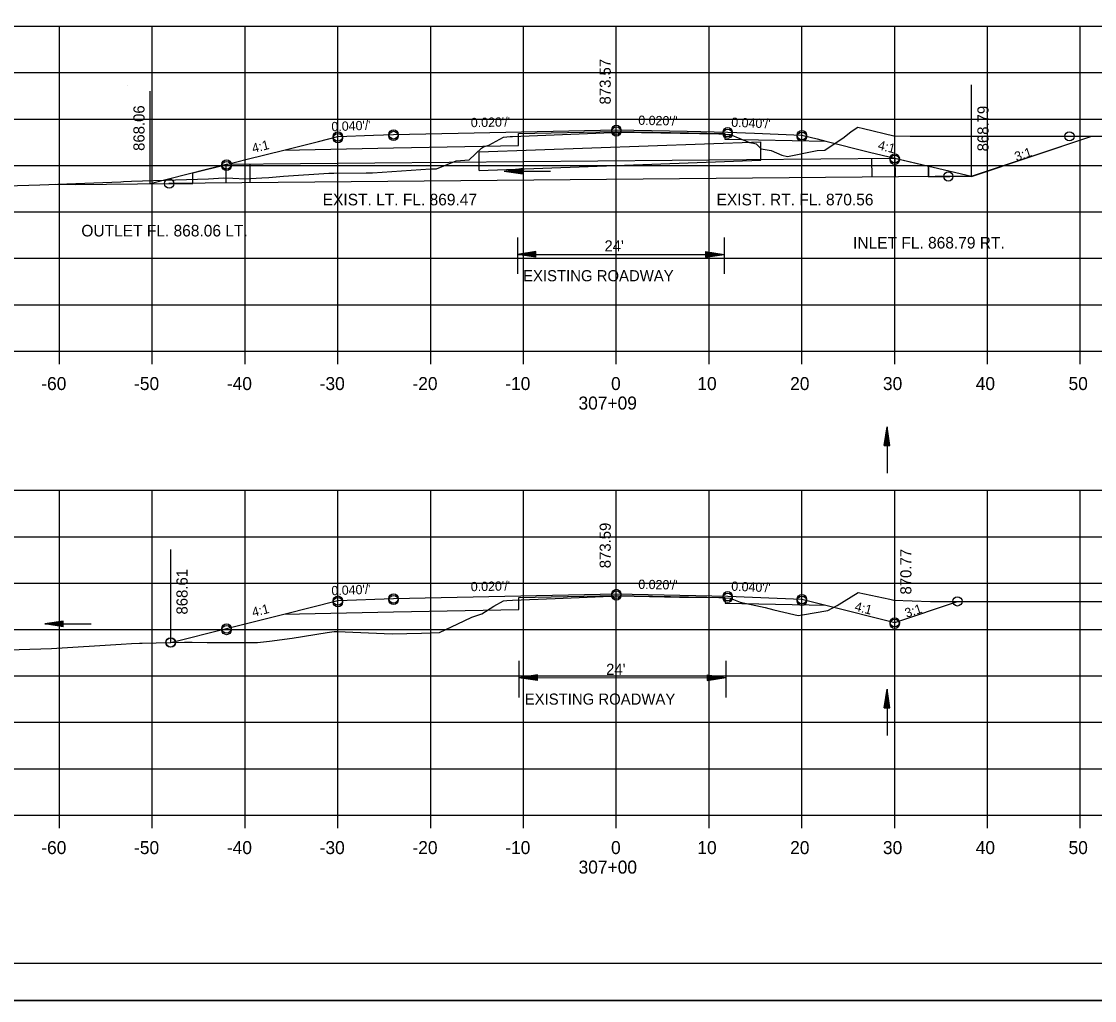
# Model space of a CAD drawing. Extents: x 1486524 to 1499135, y 326561 to 337924.
# Drawn here: x 1488918.8 to 1489034.4, y 334486 to 334591.5 of the extents above; entities that cross this region are included whole.
import ezdxf

# ---------------------------------------------------------------- set-up
doc = ezdxf.new("R2010")
doc.units = 0
for name, color, linetype in [('E_Const Align', 7, 'Continuous'), ('E_Const Align Station', 7, 'Continuous'), ('E_Ownership Information', 7, 'Continuous'), ('E_Property Line', 7, 'Continuous'), ('E_Proposed ROW and Easements', 7, 'Continuous'), ('E_Proposed ROW Fig Annot', 7, 'Continuous'), ('E_Quarter Calls', 7, 'Continuous'), ('E_Station Offset', 7, 'Continuous'), ('E_Survey Point', 7, 'Continuous'), ('E_Title Sheet', 7, 'Continuous'), ('E_Tract Number', 7, 'Continuous'), ('R_Water Annot', 7, 'Continuous'), ('R_Xsect Elev', 7, 'Continuous'), ('R_Xsect Slope', 7, 'Continuous')]:
    doc.layers.add(name, color=color, linetype=linetype)

msp = doc.modelspace()

# ---------------------------------------------------------------- linework, layer by layer
at = {"layer": 'E_Const Align'}
for p, q in [((1488842.89, 334555.99), (1489122.89, 334555.99)), ((1488922.89, 334554.59), (1488922.89, 334555.99)), ((1488932.89, 334554.59), (1488932.89, 334555.99)), ((1488942.89, 334554.59), (1488942.89, 334555.99)), ((1488952.89, 334554.59), (1488952.89, 334555.99)), ((1488962.89, 334554.59), (1488962.89, 334555.99)), ((1488972.89, 334554.59), (1488972.89, 334555.99)), ((1488982.89, 334554.59), (1488982.89, 334555.99)), ((1488992.89, 334554.59), (1488992.89, 334555.99)), ((1489002.89, 334554.59), (1489002.89, 334555.99)), ((1489012.89, 334554.59), (1489012.89, 334555.99)), ((1489022.89, 334554.59), (1489022.89, 334555.99)), ((1489032.89, 334554.59), (1489032.89, 334555.99)), ((1488842.89, 334505.99), (1489122.89, 334505.99)), ((1488922.89, 334504.59), (1488922.89, 334505.99)), ((1488932.89, 334504.59), (1488932.89, 334505.99)), ((1488942.89, 334504.59), (1488942.89, 334505.99)), ((1488952.89, 334504.59), (1488952.89, 334505.99)), ((1488962.89, 334504.59), (1488962.89, 334505.99)), ((1488972.89, 334504.59), (1488972.89, 334505.99)), ((1488982.89, 334504.59), (1488982.89, 334505.99)), ((1488992.89, 334504.59), (1488992.89, 334505.99)), ((1489002.89, 334504.59), (1489002.89, 334505.99)), ((1489012.89, 334504.59), (1489012.89, 334505.99)), ((1489022.89, 334504.59), (1489022.89, 334505.99)), ((1489032.89, 334504.59), (1489032.89, 334505.99))]:
    msp.add_line(p, q, dxfattribs=at)
at = {"layer": 'E_Ownership Information'}
for p, q in [((1488842.89, 334590.99), (1489122.89, 334590.99)), ((1488922.89, 334555.99), (1488922.89, 334590.99)), ((1488932.89, 334555.99), (1488932.89, 334590.99)), ((1488942.89, 334555.99), (1488942.89, 334590.99)), ((1488952.89, 334555.99), (1488952.89, 334590.99)), ((1488962.89, 334555.99), (1488962.89, 334590.99)), ((1488972.89, 334555.99), (1488972.89, 334590.99)), ((1488982.89, 334555.99), (1488982.89, 334590.99)), ((1488992.89, 334555.99), (1488992.89, 334590.99)), ((1489002.89, 334555.99), (1489002.89, 334590.99)), ((1489012.89, 334555.99), (1489012.89, 334590.99)), ((1489022.89, 334555.99), (1489022.89, 334590.99)), ((1489032.89, 334555.99), (1489032.89, 334590.99)), ((1488842.89, 334585.99), (1489122.89, 334585.99)), ((1488842.89, 334580.99), (1489122.89, 334580.99)), ((1488842.89, 334575.99), (1489122.89, 334575.99)), ((1488842.89, 334570.99), (1489122.89, 334570.99)), ((1488842.89, 334565.99), (1489122.89, 334565.99)), ((1488842.89, 334560.99), (1489122.89, 334560.99)), ((1488842.89, 334555.99), (1489122.89, 334555.99)), ((1488842.89, 334540.99), (1489122.89, 334540.99)), ((1488922.89, 334505.99), (1488922.89, 334540.99)), ((1488932.89, 334505.99), (1488932.89, 334540.99)), ((1488942.89, 334505.99), (1488942.89, 334540.99)), ((1488952.89, 334505.99), (1488952.89, 334540.99)), ((1488962.89, 334505.99), (1488962.89, 334540.99)), ((1488972.89, 334505.99), (1488972.89, 334540.99)), ((1488982.89, 334505.99), (1488982.89, 334540.99)), ((1488992.89, 334505.99), (1488992.89, 334540.99)), ((1489002.89, 334505.99), (1489002.89, 334540.99)), ((1489012.89, 334505.99), (1489012.89, 334540.99)), ((1489022.89, 334505.99), (1489022.89, 334540.99)), ((1489032.89, 334505.99), (1489032.89, 334540.99)), ((1488842.89, 334535.99), (1489122.89, 334535.99)), ((1488842.89, 334530.99), (1489122.89, 334530.99)), ((1488842.89, 334525.99), (1489122.89, 334525.99)), ((1488842.89, 334520.99), (1489122.89, 334520.99)), ((1488842.89, 334515.99), (1489122.89, 334515.99)), ((1488842.89, 334510.99), (1489122.89, 334510.99)), ((1488842.89, 334505.99), (1489122.89, 334505.99))]:
    msp.add_line(p, q, dxfattribs=at)
at = {"layer": 'E_Property Line'}
msp.add_line((1489141.07, 334489.99), (1488824.89, 334489.99), dxfattribs=at)
at = {"layer": 'E_Proposed ROW and Easements'}
for p, q in [((1488968.1, 334577.46), (1488998.46, 334578.55)), ((1488998.46, 334576.55), (1488998.46, 334578.55)), ((1488968.1, 334575.46), (1488968.1, 334577.46)), ((1488968.1, 334575.46), (1488998.46, 334576.55)), ((1488972.23, 334568.23), (1488972.23, 334564.3)), ((1488994.5, 334568.23), (1488994.5, 334564.3)), ((1488974.23, 334566.71), (1488972.23, 334566.41)), ((1488974.23, 334566.11), (1488974.23, 334566.71)), ((1488992.5, 334566.71), (1488994.5, 334566.41)), ((1488992.5, 334566.71), (1488992.5, 334566.11)), ((1488974.23, 334566.11), (1488972.23, 334566.41)), ((1488974.23, 334566.66), (1488972.56, 334566.41)), ((1488974.23, 334566.16), (1488972.56, 334566.41)), ((1488974.23, 334566.61), (1488972.9, 334566.41)), ((1488974.23, 334566.21), (1488972.9, 334566.41)), ((1488974.23, 334566.56), (1488973.24, 334566.41)), ((1488974.23, 334566.26), (1488973.24, 334566.41)), ((1488974.23, 334566.51), (1488973.58, 334566.41)), ((1488974.23, 334566.31), (1488973.58, 334566.41)), ((1488974.23, 334566.46), (1488973.91, 334566.41)), ((1488974.23, 334566.36), (1488973.91, 334566.41)), ((1488992.5, 334566.66), (1488994.17, 334566.41)), ((1488992.5, 334566.61), (1488993.82, 334566.41)), ((1488992.5, 334566.56), (1488993.49, 334566.41)), ((1488992.5, 334566.51), (1488993.15, 334566.41)), ((1488992.5, 334566.46), (1488992.82, 334566.41)), ((1488992.5, 334566.11), (1488994.5, 334566.41)), ((1488992.5, 334566.32), (1488993.15, 334566.41)), ((1488992.5, 334566.21), (1488993.82, 334566.41)), ((1488992.5, 334566.16), (1488994.17, 334566.41)), ((1488992.5, 334566.26), (1488993.49, 334566.41)), ((1488992.5, 334566.37), (1488992.82, 334566.41)), ((1488972.4, 334522.61), (1488972.4, 334518.68)), ((1488994.68, 334522.61), (1488994.68, 334518.68)), ((1488974.4, 334521.09), (1488972.4, 334520.79)), ((1488974.4, 334520.49), (1488972.4, 334520.79)), ((1488974.4, 334521.04), (1488972.74, 334520.79)), ((1488974.4, 334520.54), (1488972.74, 334520.79)), ((1488974.4, 334520.99), (1488973.08, 334520.79)), ((1488974.4, 334520.59), (1488973.08, 334520.79)), ((1488974.4, 334520.94), (1488973.42, 334520.79)), ((1488974.4, 334520.64), (1488973.42, 334520.79)), ((1488974.4, 334520.89), (1488973.75, 334520.79)), ((1488974.4, 334520.69), (1488973.75, 334520.79)), ((1488974.4, 334520.84), (1488974.09, 334520.79)), ((1488974.4, 334520.74), (1488974.09, 334520.79)), ((1488974.4, 334520.49), (1488974.4, 334521.09)), ((1488992.68, 334521.1), (1488994.68, 334520.8)), ((1488992.68, 334521.1), (1488992.68, 334520.5)), ((1488992.68, 334521.05), (1488994.35, 334520.8)), ((1488992.68, 334520.99), (1488994, 334520.8)), ((1488992.68, 334520.94), (1488993.67, 334520.8)), ((1488992.68, 334520.89), (1488993.33, 334520.8)), ((1488992.68, 334520.84), (1488993, 334520.8)), ((1488992.68, 334520.5), (1488994.68, 334520.8)), ((1488992.68, 334520.7), (1488993.33, 334520.8)), ((1488992.68, 334520.6), (1488994, 334520.8)), ((1488992.68, 334520.55), (1488994.35, 334520.8)), ((1488992.68, 334520.65), (1488993.67, 334520.8)), ((1488992.68, 334520.75), (1488993, 334520.8))]:
    msp.add_line(p, q, dxfattribs=at)
at = {"layer": 'E_Proposed ROW Fig Annot'}
for p, q in [((1488972.81, 334575.65), (1488970.81, 334575.35)), ((1488972.81, 334575.05), (1488970.81, 334575.35)), ((1488972.81, 334575.6), (1488971.15, 334575.35)), ((1488972.81, 334575.1), (1488971.15, 334575.35)), ((1488972.81, 334575.55), (1488971.49, 334575.35)), ((1488972.81, 334575.15), (1488971.49, 334575.35)), ((1488972.81, 334575.5), (1488971.83, 334575.35)), ((1488972.81, 334575.2), (1488971.83, 334575.35)), ((1488972.81, 334575.45), (1488972.16, 334575.35)), ((1488972.81, 334575.25), (1488972.16, 334575.35)), ((1488972.81, 334575.4), (1488972.5, 334575.35)), ((1488972.81, 334575.3), (1488972.5, 334575.35)), ((1488972.81, 334575.05), (1488972.81, 334575.65)), ((1488972.23, 334566.41), (1488994.5, 334566.41)), ((1489011.76, 334545.83), (1489012.06, 334547.83)), ((1489011.81, 334545.83), (1489012.06, 334547.49)), ((1489011.86, 334545.83), (1489012.06, 334547.15)), ((1489012.36, 334545.83), (1489012.06, 334547.83)), ((1489012.31, 334545.83), (1489012.06, 334547.49)), ((1489012.26, 334545.83), (1489012.06, 334547.15)), ((1489011.91, 334545.83), (1489012.06, 334546.82)), ((1489011.96, 334545.83), (1489012.06, 334546.48)), ((1489012.01, 334545.83), (1489012.06, 334546.14)), ((1489012.21, 334545.83), (1489012.06, 334546.82)), ((1489012.16, 334545.83), (1489012.06, 334546.48)), ((1489012.11, 334545.83), (1489012.06, 334546.14)), ((1489011.76, 334545.83), (1489012.36, 334545.83)), ((1488923.29, 334526.89), (1488921.29, 334526.59)), ((1488923.29, 334526.29), (1488921.29, 334526.59)), ((1488923.29, 334526.84), (1488921.63, 334526.59)), ((1488923.29, 334526.34), (1488921.63, 334526.59)), ((1488923.29, 334526.79), (1488921.97, 334526.59)), ((1488923.29, 334526.39), (1488921.97, 334526.59)), ((1488923.29, 334526.74), (1488922.3, 334526.59)), ((1488923.29, 334526.44), (1488922.3, 334526.59)), ((1488923.29, 334526.69), (1488922.64, 334526.59)), ((1488923.29, 334526.49), (1488922.64, 334526.59)), ((1488923.29, 334526.63), (1488922.98, 334526.59)), ((1488923.29, 334526.54), (1488922.98, 334526.59)), ((1488923.29, 334526.29), (1488923.29, 334526.89)), ((1488972.4, 334520.79), (1488994.68, 334520.8)), ((1489011.76, 334517.55), (1489012.06, 334519.55)), ((1489012.36, 334517.55), (1489012.06, 334519.55)), ((1489011.81, 334517.55), (1489012.06, 334519.22)), ((1489011.86, 334517.55), (1489012.06, 334518.87)), ((1489011.91, 334517.55), (1489012.06, 334518.54)), ((1489011.96, 334517.55), (1489012.06, 334518.2)), ((1489012.31, 334517.55), (1489012.06, 334519.22)), ((1489012.26, 334517.55), (1489012.06, 334518.87)), ((1489012.21, 334517.55), (1489012.06, 334518.54)), ((1489012.16, 334517.55), (1489012.06, 334518.2)), ((1489011.76, 334517.55), (1489012.36, 334517.55)), ((1489012.01, 334517.55), (1489012.06, 334517.87)), ((1489012.11, 334517.55), (1489012.06, 334517.87))]:
    msp.add_line(p, q, dxfattribs=at)
at = {"layer": 'E_Quarter Calls'}
for p, q in [((1488940.85, 334574.09), (1488940.83, 334576.09)), ((1489012.96, 334574.75), (1489012.94, 334576.75)), ((1488812.48, 334486.01), (1489145.82, 334486.01))]:
    msp.add_line(p, q, dxfattribs=at)
for points in [[(1488812.48, 334699.35), (1489145.82, 334699.35), (1489145.82, 334486.01), (1488812.48, 334486.01)], [(1489058.81, 334695.45), (1489058.81, 334685.57), (1489094.54, 334685.57), (1489094.54, 334682.65), (1489117.74, 334682.65), (1489117.74, 334658.32), (1489141.07, 334658.32), (1489141.07, 334489.99), (1488824.89, 334489.99), (1488824.89, 334695.45)]]:
    msp.add_lwpolyline(points, close=True, dxfattribs=at)
for centre in [(1488952.89, 334579.1), (1488952.89, 334579.1), (1488952.89, 334578.93), (1488958.89, 334579.34), (1488958.89, 334579.34), (1488958.89, 334579.17), (1488982.89, 334579.82), (1488982.89, 334579.82), (1488982.89, 334579.65), (1488994.89, 334579.58), (1488994.89, 334579.58), (1488994.89, 334579.41), (1489002.89, 334579.26), (1489002.89, 334579.26), (1489002.89, 334579.09), (1489031.72, 334579.13), (1489012.89, 334576.76), (1489012.89, 334576.76), (1488940.89, 334576.1), (1488940.89, 334576.1), (1488940.89, 334575.93), (1489012.89, 334576.59), (1489018.67, 334574.81), (1488934.71, 334574.04), (1488958.89, 334529.34), (1488958.89, 334529.34), (1488982.89, 334529.82), (1488982.89, 334529.82), (1488982.89, 334529.65), (1488994.89, 334529.58), (1488994.89, 334529.58), (1488994.89, 334529.41), (1489002.89, 334529.26), (1489002.89, 334529.26), (1488952.89, 334529.1), (1488952.89, 334529.1), (1488952.89, 334528.93), (1488958.89, 334529.17), (1489002.89, 334529.09), (1489019.65, 334529.02), (1489019.65, 334529.02), (1488940.89, 334526.1), (1488940.89, 334526.1), (1488940.89, 334525.93), (1489012.89, 334526.76), (1489012.89, 334526.76), (1489012.89, 334526.59), (1488934.84, 334524.59), (1488934.84, 334524.59), (1488934.89, 334524.6), (1488934.89, 334524.6)]:
    msp.add_circle(centre, 0.5, dxfattribs=at)
at = {"layer": 'E_Station Offset'}
for p, q in [((1488940.83, 334576.09), (1488932.64, 334574.01)), ((1489012.89, 334576.76), (1489021.18, 334574.82))]:
    msp.add_line(p, q, dxfattribs=at)
at = {"layer": 'E_Survey Point'}
for points in [[(1488947.06, 334577.64), (1488958.89, 334577.88), (1488972.35, 334578.15), (1488972.35, 334579.44), (1488982.89, 334579.65), (1488994.59, 334579.42), (1488994.6, 334578.84), (1489005.45, 334578.62)], [(1488947.06, 334527.64), (1488958.89, 334527.88), (1488972.37, 334528.15), (1488972.37, 334529.44), (1488982.89, 334529.65), (1488994.6, 334529.42), (1488994.61, 334528.84), (1489005.45, 334528.62)]]:
    msp.add_lwpolyline(points, dxfattribs=at)
at = {"layer": 'E_Title Sheet'}
for points in [[(1488922.45, 334573.97), (1488924.57, 334573.95), (1488934.67, 334574.03), (1488937.27, 334574.05), (1488937.26, 334575.18), (1488940.89, 334576.1), (1488943.12, 334576.66), (1488947.06, 334577.64), (1488950.78, 334578.57), (1488952.89, 334579.1), (1488956.71, 334579.25), (1488958.89, 334579.34), (1488967.57, 334579.51), (1488982.89, 334579.82), (1488990.54, 334579.67), (1488994.89, 334579.58), (1488997.78, 334579.46), (1489002.89, 334579.26), (1489004.52, 334578.85), (1489005.45, 334578.62), (1489010.19, 334577.43), (1489012.89, 334576.76), (1489016.52, 334575.91), (1489016.53, 334574.78), (1489021.18, 334574.82), (1489034.14, 334579.13)], [(1488934.9, 334524.6), (1488940.89, 334526.1), (1488947.06, 334527.64), (1488952.89, 334529.1), (1488958.89, 334529.34), (1488982.89, 334529.82), (1488994.89, 334529.58), (1489002.89, 334529.26), (1489005.45, 334528.62), (1489012.89, 334526.76), (1489019.65, 334529.02)]]:
    msp.add_lwpolyline(points, dxfattribs=at)
at = {"layer": 'E_Tract Number'}
for points in [[(1488913.55, 334573.7), (1488920.78, 334573.91), (1488929.48, 334574.24), (1488929.79, 334574.26), (1488930.66, 334574.3), (1488938.94, 334574.55), (1488940.03, 334574.63), (1488940.61, 334574.65), (1488941.55, 334574.63), (1488942.9, 334574.56), (1488944.69, 334574.65), (1488945.44, 334574.71), (1488947.03, 334574.84), (1488951.92, 334575.16), (1488952.44, 334575.16), (1488955.92, 334575.18), (1488956.38, 334575.18), (1488956.62, 334575.19), (1488962.86, 334575.63), (1488963.52, 334575.63), (1488965.63, 334576.48), (1488967.02, 334576.61), (1488968.35, 334577.87), (1488968.59, 334577.99), (1488969.16, 334578.19), (1488970.73, 334579.05), (1488971.46, 334579.1), (1488971.7, 334579.11), (1488980.69, 334579.47), (1488983.23, 334579.57), (1488985.61, 334579.53), (1488993.94, 334579.39), (1488994.87, 334579.34), (1488995.15, 334579.33), (1488997.24, 334578.48), (1488997.66, 334578.39), (1488997.97, 334578.33), (1488998.51, 334577.79), (1488999.56, 334577.62), (1489000.74, 334577.1), (1489001.33, 334576.95), (1489004.52, 334577.6), (1489005.37, 334577.64), (1489007.44, 334579.05), (1489008.19, 334579.65), (1489008.92, 334580.1), (1489009.53, 334579.97), (1489012.8, 334579.2), (1489014.55, 334579.14), (1489017.3, 334579.13), (1489040.86, 334579.13)], [(1488913.88, 334523.69), (1488922.03, 334523.94), (1488929.53, 334524.42), (1488930.65, 334524.48), (1488931.49, 334524.51), (1488931.8, 334524.53), (1488936.36, 334524.64), (1488937.18, 334524.62), (1488938.79, 334524.59), (1488944.24, 334524.6), (1488945.5, 334524.75), (1488947.96, 334525.05), (1488951.73, 334525.66), (1488952.49, 334525.76), (1488952.57, 334525.76), (1488952.82, 334525.77), (1488958.75, 334525.52), (1488961.89, 334525.61), (1488963.83, 334525.67), (1488966.48, 334526.91), (1488967.32, 334527.33), (1488968.41, 334527.69), (1488969.7, 334528.52), (1488970.72, 334529.08), (1488971.09, 334529.1), (1488971.71, 334529.14), (1488976.3, 334529.32), (1488983.2, 334529.6), (1488989.7, 334529.49), (1488993.94, 334529.42), (1488994.41, 334529.39), (1488995.16, 334529.36), (1488996.23, 334528.93), (1488998.94, 334528.35), (1488999.87, 334528.11), (1489002.03, 334527.6), (1489002.5, 334527.5), (1489002.97, 334527.58), (1489005.7, 334528.03), (1489006.7, 334528.59), (1489008.95, 334529.96), (1489012.35, 334529.26), (1489012.79, 334529.15), (1489016.73, 334529.02), (1489017.04, 334529.02), (1489021.91, 334529.02), (1489049.51, 334528.99)]]:
    msp.add_lwpolyline(points, dxfattribs=at)
at = {"layer": 'R_Water Annot'}
for p, q in [((1489012.94, 334576.75), (1488940.83, 334576.09)), ((1488943.45, 334574.11), (1488943.43, 334576.11)), ((1489010.46, 334574.72), (1489010.44, 334576.72)), ((1489021.18, 334574.82), (1488934.67, 334574.03)), ((1488937.27, 334574.05), (1488937.26, 334575.18)), ((1488975.81, 334575.35), (1488970.81, 334575.35)), ((1489016.53, 334574.78), (1489016.52, 334575.91)), ((1489012.06, 334547.83), (1489012.06, 334542.83)), ((1488921.29, 334526.59), (1488926.29, 334526.59)), ((1489012.06, 334519.55), (1489012.06, 334514.55))]:
    msp.add_line(p, q, dxfattribs=at)
at = {"layer": 'R_Xsect Elev'}
for p, q in [((1488982.89, 334579.56), (1488982.89, 334589.56)), ((1488930.25, 334584.56), (1488930.25, 334584.56)), ((1489021.18, 334574.82), (1489021.18, 334584.68)), ((1488932.64, 334574.01), (1488932.64, 334584.01)), ((1489021.15, 334574.8), (1489034.14, 334579.13)), ((1488982.89, 334529.59), (1488982.89, 334539.59)), ((1489012.89, 334526.76), (1489012.89, 334536.76)), ((1488934.9, 334524.6), (1488934.9, 334534.6))]:
    msp.add_line(p, q, dxfattribs=at)

# ---------------------------------------------------------------- texts
at = {"layer": 'E_Const Align Station'}
for s, p in [('-60', (1488920.92, 334551.79)), ('-50', (1488930.92, 334551.79)), ('-40', (1488940.92, 334551.79)), ('-30', (1488950.92, 334551.79)), ('-20', (1488960.92, 334551.79)), ('-10', (1488970.92, 334551.79)), ('0', (1488982.32, 334551.79)), ('10', (1488991.62, 334551.79)), ('20', (1489001.62, 334551.79)), ('30', (1489011.62, 334551.79)), ('40', (1489021.62, 334551.79)), ('50', (1489031.62, 334551.79)), ('307+09', (1488978.81, 334549.69)), ('-60', (1488920.92, 334501.79)), ('-50', (1488930.92, 334501.79)), ('-40', (1488940.92, 334501.79)), ('-30', (1488950.92, 334501.79)), ('-20', (1488960.92, 334501.79)), ('-10', (1488970.92, 334501.79)), ('0', (1488982.32, 334501.79)), ('10', (1488991.62, 334501.79)), ('20', (1489001.62, 334501.79)), ('30', (1489011.62, 334501.79)), ('40', (1489021.62, 334501.79)), ('50', (1489031.62, 334501.79)), ('307+00', (1488978.82, 334499.69))]:
    msp.add_text(s, height=1.4, dxfattribs=at).set_placement(p)
at = {"layer": 'E_Proposed ROW and Easements'}
for s, p in [('EXIST. LT. FL. 869.47', (1488951.25, 334571.69)), ('EXIST. RT. FL. 870.56', (1488993.69, 334571.69))]:
    msp.add_text(s, height=1.25, dxfattribs=at).set_placement(p)
at = {"layer": 'E_Proposed ROW Fig Annot'}
for s, p in [("24'", (1488981.61, 334566.72)), ('EXISTING ROADWAY', (1488972.84, 334563.51)), ("24'", (1488981.79, 334521.1)), ('EXISTING ROADWAY', (1488973.02, 334517.89))]:
    msp.add_text(s, height=1.2, dxfattribs=at).set_placement(p)
at = {"layer": 'R_Water Annot'}
for s, p in [('OUTLET FL. 868.06 LT.', (1488925.24, 334568.34)), ('INLET FL. 868.79 RT.', (1489008.4, 334567.04))]:
    msp.add_text(s, height=1.25, dxfattribs=at).set_placement(p)
at = {"layer": 'R_Xsect Elev'}
for s, p in [('873.57', (1488982.29, 334582.56)), ('868.06', (1488932.05, 334577.56)), ('868.79', (1489023, 334577.51)), ('873.59', (1488982.29, 334532.59)), ('870.77', (1489014.69, 334529.76)), ('868.61', (1488936.69, 334527.6))]:
    msp.add_text(s, height=1.2, rotation=90, dxfattribs=at).set_placement(p)
at = {"layer": 'R_Xsect Slope'}
for s, rotation, p in [("0.040'/'", 2.2906, (1488952.21, 334579.67)), ("0.020'/'", 1.1458, (1488967.22, 334580.11)), ("0.020'/'", 358.8542, (1488985.25, 334580.37)), ("0.040'/'", 357.7094, (1488995.26, 334580.16)), ('4:1', 14.0362, (1488943.76, 334577.33)), ('4:1', 345.9638, (1489011.01, 334577.74)), ('3:1', 18.4349, (1489026, 334576.43)), ("0.040'/'", 2.2906, (1488952.21, 334529.67)), ("0.020'/'", 1.1458, (1488967.22, 334530.11)), ("0.020'/'", 358.8542, (1488985.25, 334530.37)), ("0.040'/'", 357.7094, (1488995.26, 334530.17)), ('4:1', 14.0362, (1488943.76, 334527.34)), ('4:1', 345.9638, (1489008.5, 334528.03)), ('3:1', 18.4349, (1489014.17, 334527.24))]:
    msp.add_text(s, height=1, rotation=rotation, dxfattribs=at).set_placement(p)

doc.saveas('drawing.dxf')
